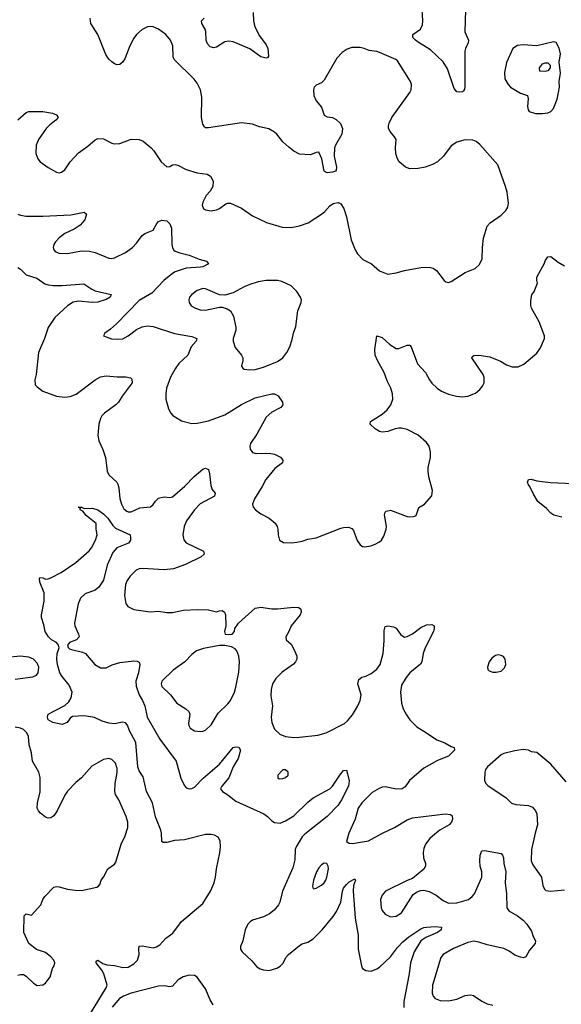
# Model space of a CAD drawing. Header units: inches. Extents: x 1682530 to 1839546, y 640742 to 791647.
# Tile 558 of 656: x 1814223 to 1818147, y 651030 to 658158. Entities that reach past the tile are written whole.
import ezdxf

# ---------------------------------------------------------------- set-up
doc = ezdxf.new("R2010")
doc.units = ezdxf.units.IN
doc.header["$MEASUREMENT"] = 0
doc.layers.add('B8615', color=7, linetype='Continuous')

msp = doc.modelspace()

# ---------------------------------------------------------------- linework, layer by layer
at = {"layer": 'B8615', "color": 5}
for points, elevation in [([(1817453.1, 658230), (1817448.9, 658070), (1817473.4, 658010), (1817471.8, 657990), (1817451.6, 657950), (1817446.7, 657930), (1817447.3, 657672.7), (1817444.9, 657655.1), (1817437.2, 657642.8), (1817430, 657637), (1817410, 657633.6), (1817390, 657636.2), (1817370, 657659.3), (1817321.6, 657801.6), (1817290, 657854.3), (1817198.9, 657938.9), (1817116.9, 657990), (1817089.7, 658010), (1817071.6, 658030), (1817072, 658050), (1817125.6, 658090), (1817140.1, 658119.9), (1817144.4, 658150), (1817135.8, 658270)], 460), ([(1815915.3, 658210), (1815916.2, 658150), (1815926.4, 658106.4), (1815961.1, 658041.1), (1816010, 657975.8), (1816020.3, 657950), (1816026, 657894), (1816018, 657882), (1816010, 657879), (1815970, 657889.7), (1815890, 657946.4), (1815770, 657999.1), (1815737.2, 658002.8), (1815710, 657996.9), (1815650, 657959.7), (1815630, 657953.3), (1815602.9, 657962.9), (1815582.9, 657982.9), (1815575.1, 658010), (1815572.5, 658072.5), (1815567.4, 658090), (1815544, 658130), (1815541.6, 658150), (1815560.7, 658170)], 460), ([(1814210, 657433.1), (1814270, 657485.5), (1814290, 657494.7), (1814390, 657494.7), (1814462, 657482), (1814490.8, 657470), (1814502, 657450), (1814485.5, 657430), (1814442, 657398), (1814414.4, 657370), (1814359.3, 657290), (1814342.4, 657250), (1814340.5, 657190), (1814355.5, 657150), (1814370.7, 657130), (1814430, 657088.7), (1814490, 657055.5), (1814510, 657050.6), (1814526.6, 657053.4), (1814549.6, 657070.4), (1814589.5, 657130), (1814650, 657194.9), (1814717.6, 657242.4), (1814770, 657287.7), (1814790, 657298), (1814830, 657295.8), (1814890, 657263.7), (1814910, 657259.5), (1814950, 657262.4), (1815030, 657293), (1815090, 657290.4), (1815118.6, 657278.6), (1815176.3, 657230), (1815195.5, 657210), (1815248, 657130), (1815290, 657093.4), (1815310, 657095.5), (1815330, 657106.4), (1815350, 657110.4), (1815370, 657105.7), (1815430, 657073.4), (1815510, 657050.4), (1815580.5, 657040.5), (1815606, 657026), (1815624.9, 656990), (1815622, 656950), (1815603, 656917), (1815573.7, 656886.3), (1815550, 656838), (1815544.5, 656815.5), (1815556, 656790), (1815570, 656782), (1815610, 656774), (1815650, 656782), (1815670, 656790.8), (1815715.5, 656824.5), (1815730, 656830.8), (1815750, 656830.8), (1815830, 656794), (1815910, 656738.8), (1816010.5, 656690.5), (1816124, 656656), (1816190, 656654.8), (1816250, 656666), (1816312.9, 656687.1), (1816410, 656750.8), (1816434, 656770), (1816470, 656811.3), (1816493.6, 656826.4), (1816530, 656834.8), (1816550, 656824.7), (1816570.6, 656790.6), (1816590.3, 656730.3), (1816625.4, 656565.4), (1816652.5, 656492.5), (1816670, 656463.8), (1816710, 656421.3), (1816771.3, 656391.3), (1816830, 656340.4), (1816890, 656317), (1816950, 656324.6), (1817010, 656343.6), (1817130, 656364.6), (1817190, 656366.7), (1817218.3, 656358.3), (1817243.1, 656343.1), (1817298.8, 656270), (1817310, 656260.7), (1817330, 656256.3), (1817350, 656263), (1817450, 656328), (1817522.7, 656357.3), (1817553.6, 656386.4), (1817572.8, 656427.2), (1817574.7, 656510), (1817583.3, 656576.7), (1817610, 656662.8), (1817631.2, 656688.8), (1817710, 656743), (1817744, 656776), (1817758.5, 656801.5), (1817765.4, 656830), (1817753.6, 656910), (1817743, 656950), (1817687.1, 657107.1), (1817555.9, 657255.9), (1817530, 657277), (1817505.6, 657285.6), (1817450.4, 657289.6), (1817390, 657271.6), (1817350, 657245.1), (1817294.4, 657170), (1817250.2, 657129.8), (1817214, 657110), (1817161, 657090), (1817110, 657081.1), (1817050, 657077.6), (1817017.2, 657090), (1816972.3, 657130), (1816956.6, 657156.6), (1816947.3, 657190), (1816945.1, 657230), (1816949.3, 657290), (1816939.3, 657310), (1816906, 657350), (1816896, 657370), (1816894.5, 657390), (1816899.5, 657410), (1816919.6, 657450), (1817049.6, 657630), (1817059.6, 657650), (1817062.4, 657690), (1817054.7, 657710), (1816960.1, 657860.1), (1816947, 657870), (1816830, 657919.7), (1816810, 657926.9), (1816754.3, 657934.3), (1816719, 657950), (1816690, 657956.9), (1816630, 657956.9), (1816595.1, 657944.9), (1816559, 657921), (1816519.9, 657880.1), (1816430, 657719.5), (1816410, 657702), (1816370, 657685.2), (1816357.3, 657670), (1816350.7, 657650), (1816354.8, 657610), (1816370.7, 657570.7), (1816410, 657526), (1816430, 657467.7), (1816450, 657455.5), (1816490, 657450.5), (1816515.6, 657435.6), (1816546.6, 657406.6), (1816562, 657370), (1816558, 657330), (1816510.7, 657250), (1816504, 657230), (1816500.7, 657170), (1816518.8, 657090), (1816516, 657070), (1816510, 657062), (1816490, 657055.3), (1816450, 657049.3), (1816430, 657062), (1816412.1, 657152.1), (1816390, 657199), (1816370, 657197.2), (1816330, 657180.7), (1816250, 657184.5), (1816210, 657207), (1816174.2, 657234.2), (1816130, 657274.5), (1816086.6, 657330), (1816070, 657344.5), (1816027.8, 657367.8), (1815961.6, 657381.6), (1815910, 657400.9), (1815830, 657411.6), (1815590, 657374.5), (1815570, 657376), (1815562, 657382), (1815550, 657402), (1815541.3, 657450), (1815542.5, 657597.5), (1815534, 657650), (1815510, 657698.7), (1815488.2, 657728.2), (1815343.5, 657870), (1815335.8, 657890), (1815331.8, 657970), (1815317, 658010), (1815280.9, 658050), (1815230, 658089.5), (1815190, 658106.6), (1815170, 658109.3), (1815150, 658106), (1815110, 658087), (1815070, 658052), (1815050, 658023.7), (1815020.9, 657970), (1814985, 657875), (1814969, 657851), (1814950, 657834), (1814930, 657831.6), (1814910, 657838.7), (1814890, 657852.8), (1814870, 657873), (1814847.4, 657907.4), (1814789.8, 658050), (1814739.8, 658130), (1814734, 658170)], 480), ([(1814210.8, 656750), (1814230, 656742), (1814270, 656736.5), (1814390, 656735.2), (1814594.7, 656745.3), (1814690, 656764), (1814706.8, 656750), (1814696.5, 656710), (1814661.6, 656670), (1814617.4, 656642.6), (1814550, 656609.6), (1814510, 656578.4), (1814483.8, 656550), (1814470.6, 656530), (1814465.5, 656510), (1814470, 656492), (1814479.9, 656479.9), (1814506.9, 656466.9), (1814570, 656466), (1814670, 656485.3), (1814730, 656482.6), (1814770, 656471.8), (1814870, 656432.4), (1814890, 656430.4), (1814910, 656434.9), (1814990, 656473.1), (1815040.5, 656510), (1815070, 656541.3), (1815110, 656594.9), (1815130, 656610.3), (1815190, 656635.5), (1815216.9, 656683.1), (1815230, 656698), (1815254, 656706), (1815290, 656701.6), (1815310, 656680.5), (1815322.8, 656650), (1815325, 656530), (1815330, 656507.3), (1815340.4, 656490), (1815350, 656482), (1815382.8, 656470), (1815450, 656452.6), (1815523.8, 656423.8), (1815576, 656410), (1815590.8, 656390), (1815550.8, 656370), (1815533.5, 656366.5), (1815430, 656358.5), (1815350, 656332.8), (1815330, 656322), (1815267.6, 656270), (1815180.4, 656179.6), (1815090, 656125.1), (1814924.3, 655955.7), (1814882, 655918), (1814841, 655890), (1814831.3, 655870), (1814888.7, 655848.7), (1814930, 655844.9), (1814970, 655848.5), (1815010, 655868.7), (1815070, 655915.3), (1815110, 655934.9), (1815150, 655942.4), (1815190, 655938), (1815345.8, 655885.8), (1815470, 655864.4), (1815507.7, 655850), (1815502.4, 655830), (1815465.8, 655790), (1815440.3, 655730), (1815376.9, 655670), (1815349, 655631), (1815315.9, 655570), (1815286.5, 655490), (1815281.7, 655450), (1815283.1, 655410), (1815300.6, 655340.6), (1815318, 655310), (1815333.3, 655293.3), (1815395.1, 655255.1), (1815470, 655234.9), (1815510, 655238.4), (1815590, 655255.3), (1815710, 655298.9), (1815830, 655372.8), (1815930, 655420.8), (1816050, 655448.9), (1816070, 655448.8), (1816095.2, 655435.2), (1816126.7, 655390), (1816128.5, 655370), (1816114.9, 655350), (1816050, 655316), (1816010, 655279.7), (1815941.8, 655158.2), (1815895.8, 655090), (1815890.4, 655070), (1815893.4, 655050), (1815910, 655024.9), (1815937.1, 655017.1), (1816030, 655019.1), (1816070, 655012.6), (1816111.7, 654991.7), (1816130.4, 654970), (1816126, 654950), (1816072.2, 654910), (1816007.4, 654830), (1815981, 654779), (1815924.4, 654690), (1815910.5, 654650), (1815914, 654630), (1815930.8, 654610), (1815970, 654580.5), (1816030.3, 654550.3), (1816073.5, 654513.5), (1816087.7, 654490), (1816093.4, 654470), (1816094.8, 654430), (1816106, 654390), (1816134.4, 654374.4), (1816190.6, 654370.6), (1816230, 654374.9), (1816270, 654383.1), (1816310, 654397.6), (1816370, 654406.3), (1816550, 654477.1), (1816570, 654483), (1816604.5, 654484.5), (1816630, 654474.8), (1816641.1, 654461.1), (1816668.1, 654388.1), (1816690, 654356), (1816705.5, 654345.5), (1816722.5, 654342.5), (1816768, 654350), (1816798.9, 654361.1), (1816830, 654378.8), (1816844, 654390), (1816861.5, 654418.5), (1816878.4, 654470), (1816879.5, 654490), (1816866.6, 654573.4), (1816870, 654592), (1816879, 654601), (1816910, 654606.8), (1817030, 654562.8), (1817050, 654558.8), (1817078.6, 654561.4), (1817095.3, 654570), (1817114, 654626), (1817155.3, 654650), (1817209.1, 654710.9), (1817213.2, 654750), (1817186, 654850), (1817181.6, 654890), (1817182.7, 654917.3), (1817199.6, 654990), (1817199.6, 655030), (1817189.6, 655070), (1817170, 655098.4), (1817110, 655151.2), (1817030, 655192.2), (1816990, 655202.2), (1816970, 655202.2), (1816942.8, 655197.2), (1816890, 655176.9), (1816850, 655172), (1816830, 655178), (1816797.2, 655197.2), (1816761.2, 655230), (1816764, 655250), (1816850, 655301.6), (1816885.9, 655334.1), (1816911.8, 655370), (1816926.3, 655410), (1816923.5, 655450), (1816911.3, 655490), (1816884.7, 655544.7), (1816864.6, 655604.6), (1816814.3, 655690), (1816798.7, 655730), (1816797, 655770), (1816809.4, 655870.6), (1816850, 655857.3), (1816905.8, 655805.8), (1816950, 655777.3), (1816970, 655777.3), (1817030, 655802.8), (1817050, 655801), (1817058.8, 655790), (1817105.8, 655665.8), (1817163.4, 655603.4), (1817192.7, 655550), (1817210, 655528), (1817248.2, 655490), (1817279.1, 655470), (1817330, 655446.3), (1817387.7, 655432.3), (1817431.3, 655428.7), (1817470, 655432.4), (1817525.4, 655454.6), (1817557.7, 655482.3), (1817575.2, 655504.8), (1817587.3, 655530), (1817587.7, 655567.7), (1817580.7, 655590), (1817499, 655710), (1817502, 655718), (1817513.6, 655726.4), (1817550, 655730.5), (1817630, 655717.1), (1817705.8, 655685.8), (1817750, 655659.3), (1817790, 655645.5), (1817834.2, 655645.8), (1817875.9, 655664.1), (1817970, 655744.7), (1817996.6, 655783.4), (1818025.2, 655850), (1818026, 655870), (1817986, 655970), (1817929.6, 656069.6), (1817925.1, 656090), (1817925.8, 656125.8), (1817934, 656166), (1817949.3, 656190), (1817975.3, 656250), (1817969.1, 656269.1), (1817970, 656294), (1818025.2, 656394.8), (1818030, 656412), (1818050, 656442), (1818070, 656444.7), (1818124, 656404), (1818170, 656377.3)], 460), ([(1814210, 656363.2), (1814230, 656353.1), (1814270.6, 656310.6), (1814347.2, 656287.2), (1814406.7, 656246.7), (1814430, 656238.1), (1814467, 656233), (1814530, 656234.8), (1814686.9, 656246.9), (1814746.8, 656206.8), (1814770, 656196.5), (1814886, 656170), (1814879.1, 656150), (1814850, 656131.8), (1814790, 656113.5), (1814749.1, 656110.9), (1814650, 656121.2), (1814610, 656114), (1814570, 656087.2), (1814476.9, 656003.1), (1814430, 655929.6), (1814403.1, 655850), (1814360.9, 655750), (1814342, 655590), (1814332.6, 655550), (1814336.1, 655516.1), (1814350, 655499.5), (1814390.6, 655470), (1814490, 655432.6), (1814550, 655424.7), (1814590, 655431.3), (1814632.5, 655447.5), (1814770, 655550.2), (1814810, 655572.8), (1814850, 655579), (1814930, 655571.7), (1814992.2, 655572.2), (1815025.5, 655565.5), (1815036.1, 655556.1), (1815038, 655530), (1814966.3, 655433.7), (1814940.3, 655390), (1814920.4, 655370), (1814837.4, 655310), (1814819, 655290), (1814807.9, 655270), (1814796.5, 655230), (1814790.2, 655150), (1814796.5, 655110), (1814825.7, 655045.7), (1814844.4, 654990), (1814856.9, 654890), (1814870, 654863.7), (1814927.6, 654810), (1814935.4, 654795.4), (1814941.6, 654770), (1814948.2, 654691.8), (1814960.2, 654650), (1814978.1, 654618.1), (1814999.7, 654599.7), (1815010, 654594.9), (1815030, 654594.7), (1815094.7, 654625.3), (1815170, 654632.4), (1815190, 654648), (1815206.3, 654673.7), (1815230, 654693.4), (1815270, 654703.6), (1815310, 654700.3), (1815330, 654705.3), (1815419.7, 654780.3), (1815487.9, 654852.1), (1815550, 654904.2), (1815570, 654912.4), (1815590, 654902.8), (1815598.5, 654870), (1815606.9, 654786.9), (1815618, 654758), (1815639.1, 654730), (1815633.4, 654710), (1815530, 654652.9), (1815490, 654610.9), (1815431.1, 654530), (1815414.2, 654490), (1815405.8, 654430), (1815412.4, 654392.4), (1815428.4, 654370), (1815554, 654310), (1815560.5, 654290), (1815539.1, 654270), (1815424.8, 654215.2), (1815336.7, 654183.3), (1815270, 654176.8), (1815114.7, 654185.3), (1815090, 654183), (1815066.4, 654173.6), (1815024.4, 654130), (1815002.3, 654097.7), (1814990.6, 654070), (1814982.4, 653990), (1814992.5, 653932.5), (1815007.3, 653910), (1815050, 653888.4), (1815169.5, 653870.5), (1815230, 653875.5), (1815290, 653866.4), (1815330, 653866.7), (1815410, 653883.8), (1815510, 653888.2), (1815590, 653886), (1815650, 653870.7), (1815670, 653878.8), (1815690, 653880.7), (1815706, 653870), (1815713.4, 653850), (1815716, 653770), (1815706, 653730), (1815712, 653710), (1815732.7, 653707.3), (1815762, 653710), (1815779, 653730), (1815782, 653750), (1815809, 653790), (1815930, 653898), (1815970, 653906), (1816050, 653892.7), (1816090, 653892.7), (1816210, 653906), (1816243.5, 653903.5), (1816256.3, 653896.3), (1816261, 653890), (1816262, 653870), (1816255.5, 653850), (1816190.5, 653770), (1816174, 653730), (1816150.5, 653690), (1816154.9, 653670), (1816190, 653637.1), (1816210, 653600.5), (1816230.2, 653550.2), (1816230.2, 653529.8), (1816222.3, 653510), (1816206.5, 653493.5), (1816124.8, 653435.2), (1816078.9, 653390), (1816054.3, 653350), (1816043.9, 653310), (1816042.7, 653262.7), (1816054, 653190), (1816046, 653110), (1816048.9, 653070), (1816070, 653022), (1816107.1, 652987.1), (1816150, 652968.7), (1816210, 652962.6), (1816250, 652963.1), (1816382, 652978), (1816444.2, 652995.8), (1816576, 653064), (1816598, 653082), (1816633.5, 653126.5), (1816670, 653185.5), (1816690.9, 653230), (1816696, 653270), (1816673.6, 653350), (1816678.9, 653381.1), (1816700.8, 653399.2), (1816730, 653407), (1816770, 653425.3), (1816810, 653457.6), (1816834.2, 653490), (1816857.2, 653570), (1816864, 653664), (1816863.3, 653736.7), (1816870, 653764.7), (1816890, 653770.6), (1816930, 653764), (1816950, 653754), (1816984.8, 653704.8), (1817010, 653688.4), (1817030, 653692.4), (1817070, 653712.2), (1817130, 653758), (1817170, 653776.3), (1817210, 653781), (1817224.7, 653770), (1817226, 653750), (1817221, 653730), (1817160.5, 653610), (1817146, 653570), (1817135.5, 653510), (1817127, 653493), (1817050, 653429.7), (1817023.5, 653396.5), (1816990, 653341.6), (1816982.1, 653290), (1816990, 653211), (1817001.8, 653170), (1817025.6, 653125.6), (1817050, 653090.5), (1817099.2, 653039.2), (1817170, 652996.3), (1817244, 652944), (1817303.4, 652923.4), (1817350, 652896.3), (1817370.4, 652890.4), (1817373.4, 652870), (1817330, 652827.8), (1817250, 652795.1), (1817150, 652739.7), (1817048, 652650), (1817015.3, 652604.7), (1816994.8, 652590), (1816953.3, 652586.7), (1816870, 652604.2), (1816850, 652602.2), (1816826.2, 652593.8), (1816776.7, 652563.3), (1816702, 652490), (1816674.9, 652450), (1816653.4, 652370), (1816608.4, 652270), (1816591.3, 652210), (1816610, 652196), (1816633.7, 652193.7), (1816750, 652214), (1816850.7, 652269.3), (1816939.5, 652310), (1817030, 652366), (1817070, 652379.6), (1817308.9, 652408.9), (1817344.9, 652404.9), (1817355.8, 652395.8), (1817357.4, 652370), (1817350.2, 652349.8), (1817334, 652330), (1817266, 652290), (1817230, 652263), (1817193.7, 652230), (1817162.8, 652190), (1817150, 652157.2), (1817145.5, 652130), (1817149, 652090), (1817162.6, 652050), (1817163.1, 652030), (1817151.7, 652008.3), (1817070, 651942), (1817030, 651927), (1816874, 651850), (1816850, 651821.2), (1816837.1, 651790), (1816841.6, 651730), (1816848.2, 651710), (1816870, 651683.8), (1816910, 651663.7), (1816950, 651668.8), (1816990, 651693), (1817074.2, 651825.8), (1817096.6, 651843.4), (1817126.6, 651853.4), (1817150, 651857), (1817190, 651847.4), (1817241.1, 651821.1), (1817290, 651782.6), (1817330, 651762.3), (1817390, 651764.4), (1817474.5, 651790), (1817501.3, 651810), (1817517.7, 651830), (1817570.6, 651950), (1817571.7, 651990), (1817559.8, 652030), (1817555.4, 652070), (1817558.7, 652110), (1817570, 652141), (1817590, 652144.9), (1817710, 652123), (1817720.4, 652110), (1817727.2, 652090), (1817731, 652050), (1817745.2, 651990), (1817739.3, 651910), (1817750.9, 651830), (1817752.9, 651730), (1817766.7, 651706.7), (1817830.4, 651670), (1817870, 651639.5), (1817898, 651610), (1817930, 651560.7), (1817942.2, 651522.2), (1817959.1, 651490), (1817957.3, 651470), (1817916.5, 651423.5), (1817890, 651373.2), (1817872.1, 651367.9), (1817850, 651371.5), (1817810, 651387.2), (1817770, 651414.5), (1817730, 651434.4), (1817610, 651459.8), (1817550, 651481.1), (1817513.6, 651486.4), (1817470, 651477.7), (1817366.4, 651433.6), (1817290.6, 651390), (1817274.9, 651370), (1817212.9, 651170), (1817210.3, 651110), (1817217.6, 651090), (1817232.7, 651072.7), (1817270, 651056.9), (1817330, 651054.4), (1817390, 651068.6), (1817450, 651095), (1817490, 651100.2), (1817510, 651093.6), (1817570, 651053.8), (1817610, 651034.9), (1817650, 651023.9)], 440), ([(1818150, 654556.9), (1818091.4, 654571.4), (1818070, 654586), (1818040.5, 654620.5), (1817977.2, 654670), (1817944.1, 654724.1), (1817919.3, 654779.3), (1817908.7, 654790), (1817902, 654810), (1817909.4, 654830.6), (1817929.1, 654830.9), (1817970, 654819.1), (1818068.3, 654808.3), (1818230, 654801.3)], 440), ([(1814736.3, 650963.7), (1814849.4, 651150), (1814856, 651170), (1814832, 651252), (1814817.8, 651277.8), (1814777.2, 651330), (1814778, 651342), (1814790, 651350.4), (1814826.7, 651326.7), (1814855.6, 651315.6), (1814910, 651311.3), (1814970, 651296.5), (1815010, 651300.3), (1815050, 651323.7), (1815076.3, 651350), (1815088.4, 651390), (1815086.3, 651430), (1815090, 651450.6), (1815110, 651453.7), (1815190, 651440.4), (1815214.7, 651445.3), (1815239.1, 651460.9), (1815280.9, 651510), (1815333.9, 651546.1), (1815395.1, 651630), (1815550, 651761.1), (1815606.3, 651850), (1815631.2, 651910), (1815642, 651950), (1815648.5, 652010), (1815673.2, 652126.8), (1815677.4, 652170), (1815674.9, 652214.9), (1815661.2, 652241.2), (1815635.2, 652255.2), (1815610, 652260.5), (1815570, 652258.5), (1815418, 652222), (1815344.6, 652215.4), (1815290, 652202.3), (1815262.4, 652202.4), (1815252, 652210), (1815251.4, 652268.6), (1815247, 652290), (1815206.5, 652386.5), (1815184.3, 652490), (1815142.7, 652570), (1815118.2, 652678.2), (1815090, 652721.1), (1815078.4, 652750), (1815064.9, 652924.9), (1815019.8, 653010), (1815005.3, 653050), (1814990, 653068.4), (1814967.6, 653072.4), (1814910, 653061.7), (1814870, 653066.3), (1814820.8, 653080.8), (1814765.8, 653105.8), (1814690, 653119.5), (1814606.6, 653113.4), (1814590, 653102.7), (1814567.3, 653070), (1814530, 653055.8), (1814464, 653070), (1814429.6, 653090), (1814426, 653110), (1814430, 653131), (1814550, 653194.4), (1814579.2, 653220.8), (1814595.8, 653250), (1814603.2, 653290), (1814581, 653341), (1814530, 653402.9), (1814514, 653430), (1814497.7, 653490), (1814493.7, 653526.3), (1814494.6, 653570), (1814509.2, 653610), (1814505.4, 653630), (1814490.4, 653650.4), (1814454.7, 653670), (1814432.1, 653690), (1814407.8, 653730), (1814398.2, 653778.2), (1814380.7, 653830), (1814380.7, 653850), (1814400.3, 653950), (1814401.4, 654010), (1814370, 654086.6), (1814366.3, 654113.7), (1814370, 654121), (1814390, 654118.4), (1814410, 654108.4), (1814430, 654110.3), (1814450, 654117), (1814522.7, 654157.3), (1814630, 654228.9), (1814725.8, 654314.2), (1814744.1, 654335.9), (1814773.2, 654390), (1814784, 654430), (1814777.2, 654470), (1814777.2, 654510), (1814704, 654570), (1814679.7, 654599.7), (1814662.7, 654610), (1814661.2, 654618.8), (1814666, 654626), (1814646, 654630), (1814670.4, 654630.4), (1814690, 654620.7), (1814750, 654621.3), (1814790, 654608.8), (1814830, 654580.9), (1814862.3, 654550), (1814897.2, 654497.2), (1814918.2, 654478.2), (1815023, 654430), (1815027.2, 654410), (1815025.3, 654390), (1815010.6, 654369.4), (1814926.1, 654333.9), (1814898.9, 654301.1), (1814856.5, 654210), (1814830, 654101.2), (1814797.6, 654050), (1814770, 654028.4), (1814698, 654002), (1814663.1, 653970), (1814647.6, 653930), (1814621.1, 653790), (1814622.6, 653770), (1814650.4, 653710), (1814654, 653690), (1814635.5, 653670), (1814583.6, 653650), (1814569.4, 653630), (1814574.2, 653614.2), (1814584.4, 653604.4), (1814599.1, 653599.1), (1814679.3, 653579.3), (1814700.4, 653570), (1814767.3, 653490), (1814810, 653466.4), (1814850, 653466), (1814893, 653487), (1814950, 653504.9), (1815050, 653517), (1815075.3, 653515.3), (1815088.4, 653508.4), (1815094.6, 653490), (1815085, 653430), (1815065.2, 653370), (1815066.2, 653333.8), (1815088.4, 653270), (1815112.1, 653230), (1815128.8, 653190), (1815147.7, 653110), (1815237.7, 652950), (1815356.5, 652790), (1815390, 652666.8), (1815415.8, 652615.8), (1815430, 652598), (1815450, 652590.4), (1815470, 652592.4), (1815490, 652601.3), (1815552.8, 652667.2), (1815671.8, 652768.2), (1815769.9, 652890.1), (1815790, 652895.5), (1815810, 652891.5), (1815822.3, 652870), (1815806, 652810), (1815770.1, 652750), (1815739.3, 652670), (1815686.7, 652610), (1815678.3, 652590), (1815692, 652570), (1815730, 652547.3), (1815790, 652500.2), (1815991.8, 652410), (1816019, 652390), (1816050, 652358.3), (1816070, 652346), (1816110, 652341.6), (1816150, 652358.2), (1816210, 652393.8), (1816310, 652493.6), (1816350, 652525.8), (1816470, 652590.4), (1816490, 652610.4), (1816541.3, 652690), (1816570, 652724), (1816590, 652726), (1816599.1, 652699.1), (1816609.2, 652649.2), (1816605.4, 652610), (1816554.5, 652510), (1816530, 652472.2), (1816450.8, 652389.2), (1816290, 652263.1), (1816270, 652242), (1816225.9, 652170), (1816219.1, 652150), (1816216.4, 652076.4), (1816201, 652019), (1816127.5, 651850), (1816109, 651771), (1816098.6, 651750), (1816067, 651713), (1816033.8, 651686.2), (1815990, 651664.6), (1815910, 651639.3), (1815891.8, 651628.2), (1815876.5, 651610), (1815857.4, 651570), (1815840.5, 651490), (1815824, 651450), (1815824, 651430), (1815834.8, 651410), (1815906, 651346), (1815941.6, 651301.6), (1815966.3, 651286.3), (1815990, 651278.9), (1816030, 651275.8), (1816087, 651293), (1816110, 651306), (1816131.9, 651328.1), (1816152.3, 651370), (1816169.5, 651390), (1816250, 651456.4), (1816270, 651468.4), (1816310, 651480.9), (1816350, 651504), (1816415.1, 651570), (1816493.8, 651666.2), (1816517.4, 651702.6), (1816549.3, 651770.7), (1816561.8, 651850), (1816570, 651871.1), (1816590, 651898.5), (1816610, 651916.6), (1816650, 651939.3), (1816656.5, 651930), (1816641, 651890), (1816638.4, 651850), (1816654.6, 651654.6), (1816675.6, 651530), (1816674.4, 651430), (1816698.7, 651310), (1816707, 651290), (1816730, 651274.6), (1816770, 651271.4), (1816810, 651287.2), (1816830, 651300.2), (1816910, 651374.7), (1816959.4, 651440.6), (1816997.6, 651482.4), (1817041.6, 651518.4), (1817130, 651577.7), (1817150, 651586.5), (1817170, 651588.5), (1817232.8, 651592.8), (1817278.8, 651590), (1817277, 651570), (1817250.3, 651550), (1817166, 651514), (1817130.1, 651489.9), (1817080.1, 651410), (1817053.4, 651330), (1817044.1, 651250), (1817006.5, 651050), (1817007, 651007)], 420), ([(1814190, 653385.3), (1814319.1, 653400.9), (1814346.2, 653413.8), (1814358.4, 653430), (1814362.6, 653470), (1814350, 653500.9), (1814324.5, 653530), (1814290, 653544.4), (1814230, 653549.8), (1814130, 653542)], 440), ([(1814210, 651241), (1814230, 651246.8), (1814250, 651246.8), (1814270, 651234.8), (1814323.9, 651183.9), (1814350, 651167.7), (1814390, 651170.7), (1814410, 651184), (1814445.1, 651230), (1814460.7, 651290), (1814473.6, 651310), (1814476.9, 651330), (1814471.1, 651350), (1814450, 651375.1), (1814410, 651404.5), (1814346, 651426), (1814289.5, 651469.5), (1814253.6, 651550), (1814255.3, 651670), (1814270, 651684.7), (1814310, 651676), (1814376.2, 651750), (1814391.6, 651790), (1814404.5, 651810), (1814470, 651877.3), (1814490, 651883), (1814510, 651881.6), (1814570, 651864.9), (1814624.1, 651855.9), (1814670, 651854.9), (1814782, 651878), (1814794.6, 651885.4), (1814803.1, 651896.9), (1814814, 651930), (1814830, 651951.3), (1814860.9, 652010), (1814910, 652044.9), (1814919.4, 652060.6), (1814958.9, 652190), (1814988, 652250), (1815007.8, 652310), (1815006, 652350), (1814994.7, 652390), (1814942.5, 652510), (1814918.5, 652550), (1814913.3, 652570), (1814916, 652630), (1814930.7, 652709.3), (1814930, 652738), (1814916.6, 652776.6), (1814890, 652803.6), (1814870, 652809.6), (1814830, 652802.9), (1814745.2, 652754.8), (1814670.4, 652669.6), (1814630, 652636), (1814570, 652574), (1814550, 652544.5), (1814495.6, 652430), (1814470, 652394.5), (1814450, 652379.5), (1814430, 652378.4), (1814410, 652384.5), (1814374.9, 652414.9), (1814359.5, 652430), (1814349.6, 652450), (1814351.3, 652490), (1814370.9, 652569.1), (1814372.1, 652672.1), (1814362.4, 652710), (1814316.3, 652790), (1814308.7, 652850), (1814290.9, 652910), (1814286.9, 652970), (1814275.2, 652995.2), (1814250, 653018.7), (1814229, 653030), (1814190, 653037.7)], 440), ([(1818181.3, 652641.3), (1818070, 652769.4), (1817970, 652854), (1817930, 652859.3), (1817908, 652870), (1817870, 652874.7), (1817810, 652866.3), (1817730, 652846.6), (1817710, 652837.4), (1817612, 652750), (1817598.7, 652730), (1817592, 652710), (1817590.4, 652650), (1817599.3, 652630), (1817614.1, 652614.1), (1817746.2, 652526.2), (1817785.7, 652485.7), (1817817.1, 652477.1), (1817910, 652470.4), (1817937.3, 652457.3), (1817960.3, 652430), (1817969.1, 652409.1), (1817974.9, 652330), (1817956.5, 652270), (1817930.3, 652150), (1817928.5, 652070), (1817940.6, 652040.6), (1818002.4, 651950), (1818013, 651890), (1818024.1, 651864.1), (1818033.7, 651853.7), (1818068.3, 651848.3), (1818170, 651858.4)], 460), ([(1815625.6, 651025.6), (1815603.8, 651063.8), (1815570, 651141.4), (1815510, 651228), (1815490, 651239.7), (1815450, 651241.5), (1815408, 651230), (1815372.1, 651207.9), (1815330, 651160.7), (1815310, 651156.9), (1815270, 651164.7), (1815230, 651161.4), (1815030.6, 651110), (1814974.8, 651090), (1814947.6, 651072.4), (1814892.7, 651010)], 420)]:
    msp.add_lwpolyline(points, dxfattribs=dict(at, elevation=elevation))
for points, elevation in [([(1818090, 657998.4), (1817970, 657968.2), (1817870, 657977), (1817828.2, 657971.8), (1817794.8, 657950), (1817750, 657848), (1817735.3, 657775.3), (1817737.3, 657730), (1817760.7, 657690), (1817778.8, 657670), (1817850, 657625.5), (1817902, 657610), (1817906, 657586), (1817900.7, 657530), (1817905.5, 657505.5), (1817914, 657494), (1817959.8, 657479.8), (1818010, 657479.1), (1818050, 657484), (1818070, 657494), (1818090, 657514.8), (1818117.6, 657582.4), (1818127.4, 657630), (1818133.3, 657670), (1818131.8, 657710), (1818140.7, 657770), (1818131.5, 657850), (1818140.4, 657910), (1818131.5, 657951.5), (1818110, 657992)], 480), ([(1818030, 657782), (1817990, 657786), (1817989.2, 657810), (1818010, 657838.8), (1818030, 657846.8), (1818050, 657846), (1818066, 657830), (1818066, 657810), (1818050, 657788)], 480), ([(1816010, 656269.7), (1815950, 656259.7), (1815890, 656240.5), (1815850, 656224.7), (1815770, 656180.5), (1815710, 656164.5), (1815670, 656166.6), (1815570, 656209.6), (1815550, 656211.1), (1815510, 656197.6), (1815470.7, 656170), (1815453.4, 656150), (1815448.2, 656130), (1815450.7, 656110), (1815466.6, 656086.6), (1815498, 656070), (1815530, 656058.4), (1815570, 656055.8), (1815670, 656078), (1815690, 656078), (1815726.1, 656066.1), (1815751.3, 656051.3), (1815771.2, 656011.2), (1815789, 655930), (1815788.9, 655910), (1815770.4, 655850), (1815770.4, 655830), (1815784.2, 655784.2), (1815830.5, 655730.5), (1815838.8, 655710), (1815841, 655690), (1815831.3, 655650), (1815842, 655630), (1815850, 655627.3), (1815890, 655622.4), (1815930, 655625.7), (1815990, 655643.6), (1816090, 655684.2), (1816128.5, 655711.5), (1816159.6, 655750), (1816179.6, 655790), (1816197.7, 655842.3), (1816207.6, 655890), (1816223.8, 655936.2), (1816238, 656050), (1816262.7, 656110), (1816263.7, 656130), (1816257, 656150), (1816231.3, 656191.3), (1816190, 656232), (1816123.3, 656263.3), (1816090, 656269.6)], 480), ([(1815710, 653627.3), (1815670, 653626.9), (1815554.2, 653605.8), (1815504.4, 653590), (1815470, 653561.6), (1815420.4, 653510), (1815335.8, 653450), (1815253.7, 653370), (1815247.6, 653350), (1815254, 653330), (1815314.9, 653270), (1815362, 653210), (1815427.3, 653170), (1815448, 653150), (1815454.9, 653130), (1815454.6, 653114.6), (1815446.4, 653066.4), (1815448.5, 653048.5), (1815458.8, 653030), (1815490, 653010.7), (1815530, 653004.9), (1815550, 653007.3), (1815570, 653014), (1815610, 653053.4), (1815661.1, 653138.9), (1815730, 653204.6), (1815749.9, 653230.1), (1815779, 653290), (1815790, 653327.3), (1815810, 653436), (1815815.9, 653510), (1815810.7, 653550), (1815797.2, 653590), (1815783.9, 653603.9), (1815757.9, 653617.9)], 440), ([(1817690, 653559.5), (1817670, 653555.1), (1817643.4, 653536.6), (1817624, 653510), (1817611, 653470), (1817615.3, 653455.3), (1817625.2, 653445.2), (1817650, 653434.8), (1817674.4, 653434.4), (1817710, 653442), (1817734.7, 653465.3), (1817743.7, 653490), (1817739.3, 653530), (1817727.2, 653547.2), (1817710, 653556)], 460), ([(1816150, 652728), (1816130, 652728), (1816094, 652690), (1816094, 652670), (1816103.6, 652663.6), (1816130, 652666), (1816150, 652672), (1816168, 652690), (1816168, 652710)], 440), ([(1816430, 652053.2), (1816410, 652039), (1816390, 652017.2), (1816374, 651990), (1816350.6, 651930), (1816344.5, 651884.5), (1816350, 651866.8), (1816370, 651871), (1816410, 651894), (1816430, 651910.8), (1816442, 651930), (1816449.4, 651950), (1816459.3, 652010), (1816459, 652030), (1816448.9, 652048.9)], 440)]:
    msp.add_lwpolyline(points, close=True, dxfattribs=dict(at, elevation=elevation))

doc.saveas('drawing.dxf')
